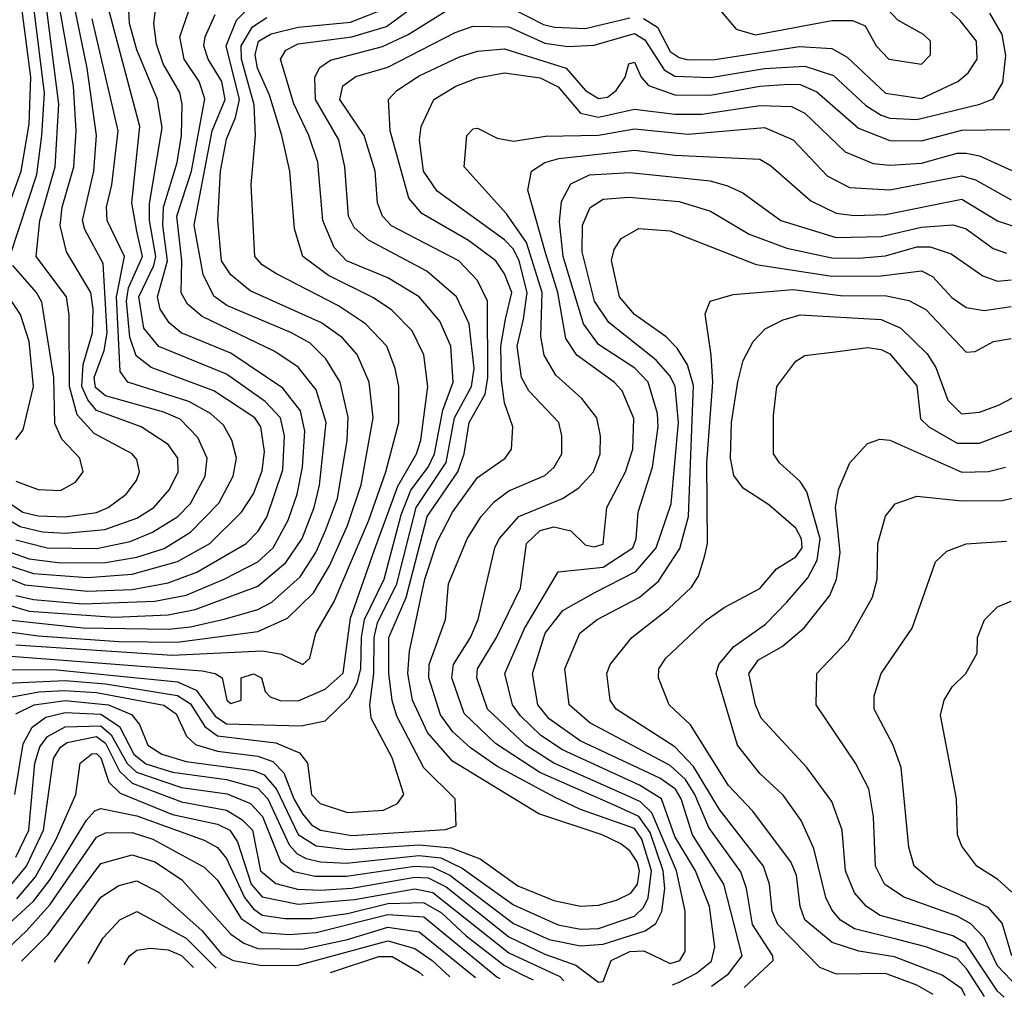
# Model space of a CAD drawing. Extents: x 501367 to 657802, y 482273 to 547541.
# Tile 645 of 656: x 630364 to 632560, y 483613 to 485793. Entities that reach past the tile are written whole.
import ezdxf

# ---------------------------------------------------------------- set-up
doc = ezdxf.new("R2010")
doc.units = 0

msp = doc.modelspace()

# ---------------------------------------------------------------- linework, layer by layer
at = {"layer": '0CON20XD'}
for points in [[(630265, 484344.1), (630446.7, 484343.3), (630715.9, 484315.9), (630757.7, 484297.7), (630799.5, 484239.5), (630825, 484222.2), (630991.8, 484218.1), (631045, 484229.5), (631098.8, 484281.2), (631116.7, 484313.3), (631124.8, 484345), (631125.9, 484415), (631132.9, 484455), (631176.7, 484545), (631215, 484688.7), (631236.6, 484743.4), (631274.7, 484795), (631289.2, 484825), (631307.5, 484922.5), (631330.8, 484985), (631325.4, 485065), (631300.8, 485120.8), (631254.7, 485174.7), (631185, 485217.5), (631092.8, 485255), (631064.9, 485284.9), (631039.7, 485345), (631028.6, 485475), (631008.6, 485535), (630975.5, 485605.5), (630945.2, 485705), (630957.5, 485725), (630985, 485739.5), (631105, 485754.9), (631182.1, 485777.9), (631295, 485862)], [(630335, 484428.2), (630405, 484418.6), (630585, 484406.1), (630715.4, 484404.6), (630895, 484428.8), (630961.4, 484458.6), (631019.1, 484515), (631054.8, 484575.2), (631095.2, 484664.8), (631125.8, 484755.8), (631152.2, 484905), (631143.5, 484985), (631116.3, 485046.3), (631083.5, 485083.5), (631037.2, 485117.2), (630878.1, 485188.1), (630835, 485224.3), (630813.8, 485255), (630805.7, 485345.7), (630812.1, 485455), (630825, 485526.5), (630845.5, 485575), (630854.1, 485615), (630824.1, 485735), (630847.6, 485792.4), (630905, 485851.1)], [(630295, 484377.1), (630770.8, 484340.8), (630800, 484335), (630815.8, 484325), (630825.8, 484275), (630835, 484268.1), (630857.5, 484275), (630857.5, 484325), (630885, 484334.3), (630902.9, 484325), (630911.4, 484295), (630922.7, 484282.7), (630944.8, 484274.8), (630985, 484274.2), (631045, 484300.1), (631085, 484335.3), (631101.4, 484458.6), (631155, 484610.3), (631207.4, 484752.6), (631248.8, 484825), (631258.4, 484855), (631274, 484975), (631265.4, 485045.4), (631239.3, 485099.3), (631193.8, 485145), (631152.9, 485172.9), (631052.3, 485222.3), (630995.2, 485265), (630976.9, 485326.9), (630966.5, 485455), (630948.7, 485535), (630920.8, 485625), (630894.4, 485685), (630889.2, 485715), (630896.6, 485745), (630925, 485761.9), (630985, 485776.8), (631102, 485788), (631181.5, 485818.5)], [(630297.9, 485265), (630367.1, 485455), (630385, 485560), (630389, 485665), (630367.7, 485825)], [(630317.8, 484312.2), (630465, 484319.5), (630555, 484312.1), (630715.5, 484285.5), (630745, 484267.4), (630776.7, 484216.7), (630805, 484195.6), (630935, 484180), (630987.6, 484157.6), (631005.7, 484135), (631014.6, 484065), (631034.2, 484045), (631095, 484024.9), (631175, 484029.7), (631206.9, 484045), (631220.4, 484065), (631195, 484146.9), (631147.6, 484235), (631144.6, 484265), (631154.1, 484335), (631154.6, 484415), (631162, 484448), (631205.1, 484534.9), (631248, 484705), (631315, 484805.6), (631333.8, 484905), (631371.3, 484975), (631377.4, 485015), (631366.1, 485115), (631338, 485175), (631272, 485232), (631141.6, 485301.6), (631109.6, 485329.6), (631097.2, 485355), (631089.2, 485465), (631075.8, 485525), (631023.3, 485615), (631022.4, 485665), (631033.3, 485686.7), (631057.1, 485702.9), (631173.1, 485733.1), (631230.1, 485759.9), (631325, 485818.6)], [(630322.8, 484492.8), (630385, 484473.6), (630575, 484460.6), (630695, 484465.4), (630755, 484477.5), (630895, 484529.9), (630957.6, 484582.4), (630993.7, 484636.3), (631020.8, 484705), (631032.6, 484755), (631047.3, 484895), (631025, 484967.8), (630985, 485018.3), (630932.7, 485052.7), (630771, 485131), (630738.4, 485158.4), (630724.2, 485184.2), (630725.3, 485255), (630714.6, 485355), (630747, 485455), (630776.6, 485616.6), (630764.3, 485655), (630730.9, 485705), (630721.1, 485755), (630741.7, 485815)], [(630325.7, 484685.7), (630365, 484662.9), (630415, 484650.7), (630465, 484647.9), (630553.8, 484656.2), (630625, 484681.6), (630663, 484705), (630697.8, 484745), (630717, 484785), (630716.7, 484815), (630695.3, 484845.3), (630635, 484885.2), (630535, 484921.3), (630515.5, 484945.5), (630502.6, 484975), (630505.7, 485024.3), (630526.6, 485095), (630527.8, 485147.8), (630522.5, 485185), (630468.3, 485275), (630454.2, 485334.2), (630458.4, 485375), (630484.7, 485465), (630490.1, 485545), (630483.8, 485645), (630453.8, 485813.8)], [(630331.1, 484721.1), (630370.7, 484695), (630405, 484686.8), (630465, 484684.5), (630535, 484694.2), (630561.2, 484705), (630601.2, 484735), (630624.2, 484765), (630631, 484785), (630625, 484811.9), (630614.7, 484825), (630530.1, 484870.1), (630492.1, 484912.1), (630475.1, 484975.1), (630474, 485134), (630468.3, 485175), (630400.7, 485265), (630409, 485345), (630442.8, 485465), (630451.4, 485605), (630424.1, 485815)], [(630335, 484549), (630375, 484532.3), (630515, 484518.8), (630615, 484522.4), (630695, 484537.3), (630758.8, 484561.2), (630868.7, 484625), (630895, 484651.3), (630915, 484683.3), (630951.1, 484788.9), (630954.7, 484864.7), (630945.2, 484905.2), (630911.5, 484941.5), (630825, 485002.7), (630674.4, 485064.4), (630641, 485105), (630629.7, 485175), (630663.3, 485245), (630667.2, 485265), (630653.3, 485345), (630653.4, 485383.4), (630681.6, 485551.6), (630671.5, 485615), (630625, 485726.1), (630609.1, 485785), (630607.2, 485815)], [(630342, 485265), (630401.9, 485448.1), (630413.5, 485535), (630419.4, 485629.4), (630396.2, 485815)], [(630345, 484574.2), (630395, 484558.1), (630515, 484548.9), (630615, 484556.2), (630715.5, 484584.5), (630787.8, 484625), (630858.6, 484695), (630885, 484735.9), (630905, 484786.7), (630909.7, 484829.7), (630901.4, 484885), (630888.4, 484905), (630797.1, 484965), (630657.3, 485017.3), (630623.7, 485043.7), (630609.6, 485085), (630602.1, 485165), (630606.7, 485195), (630637.8, 485265), (630625, 485321.6), (630614.1, 485385), (630632.1, 485555), (630562.9, 485815)], [(630355, 484632.7), (630425, 484615.4), (630535, 484613.7), (630610.6, 484629.4), (630659.8, 484650.2), (630716.3, 484685), (630745, 484713.9), (630777.3, 484775), (630781.7, 484815), (630760.9, 484860.9), (630722.1, 484902), (630685, 484917.9), (630555, 484954), (630532.7, 484972.7), (630530.2, 484995), (630552.6, 485055), (630558.6, 485095), (630549.7, 485249.7), (630509.1, 485325), (630504.1, 485345), (630529.1, 485455), (630535.1, 485535), (630514, 485685), (630487.6, 485815)], [(630355, 484509.1), (630395, 484500), (630505, 484490.3), (630665, 484495.9), (630735, 484509.2), (630820, 484545), (630895, 484583.8), (630928.9, 484615), (630962.9, 484677.1), (630982.8, 484735), (630994.9, 484795), (630999.9, 484875), (630990.4, 484920.4), (630951, 484971), (630835, 485049.3), (630723.8, 485095), (630697.2, 485117.2), (630677.4, 485147.4), (630670.9, 485175), (630693.7, 485255), (630683.3, 485335), (630684.5, 485375), (630715.4, 485474.6), (630724.7, 485535), (630726.1, 485605), (630720.8, 485630.8), (630684.2, 485695), (630668.8, 485738.8), (630663.4, 485785), (630667, 485815)], [(631455, 485822.2), (631532.5, 485782.5), (631556.4, 485776.4), (631625, 485773.8), (631725, 485797.5)], [(631755, 485796.1), (631786.3, 485776.3), (631815, 485722.3), (631835, 485708.7), (631855, 485703.9), (631914.6, 485704.6), (632103.2, 485733.2), (632175, 485728.7), (632209.5, 485709.5), (632295, 485629), (632375, 485617.6), (632456.7, 485655), (632479.5, 485675), (632499.2, 485705), (632497.8, 485745), (632461.7, 485791.7), (632429.1, 485820.9)], [(631925.2, 485815), (631962.2, 485772.2), (632005, 485759.6), (632175, 485791.5), (632221.1, 485791.1), (632249.3, 485779.3), (632274.1, 485735), (632302.7, 485705), (632375, 485694.2), (632395.3, 485715), (632395.3, 485745), (632379.8, 485759.8), (632322.2, 485792.3), (632288.4, 485828.4)], [(630338.8, 484281.2), (630406.3, 484293.7), (630462.9, 484297.1), (630535, 484292.3), (630685, 484264.2), (630712.8, 484245), (630735.6, 484195), (630756.3, 484176.3), (630805, 484161.5), (630895, 484150.7), (630928.5, 484138.5), (630953.2, 484113.2), (630975.4, 484055), (630995, 484021.9), (631015, 483997), (631034.7, 483985), (631105, 483973.6), (631313.4, 483986.6), (631337.5, 483995), (631335.4, 484055), (631265, 484124.2), (631205, 484239.7), (631194.3, 484274.3), (631187.3, 484335), (631187.2, 484415), (631225.9, 484504.1), (631272.9, 484685), (631340.8, 484785), (631354.9, 484824.9), (631366.6, 484895), (631402.2, 484957.8), (631408, 484995), (631407.6, 485165), (631385, 485211.7), (631343.3, 485255), (631193.5, 485333.5), (631172.8, 485355), (631162.2, 485385), (631156.6, 485455), (631132.2, 485535), (631078, 485615), (631084.7, 485645.3), (631113.8, 485666.2), (631185, 485687.2), (631335, 485764.8), (631375, 485778.4), (631455, 485777), (631535, 485740.7), (631586.8, 485733.2), (631645, 485736.6), (631735, 485762.2), (631758.2, 485748.2), (631801.1, 485681.1), (631825, 485667), (631905, 485664.2), (632025, 485684), (632115, 485689.4), (632178.7, 485668.7), (632251.5, 485601.5), (632285, 485580.3), (632305, 485573.5), (632365, 485570.7), (632505.6, 485604.4), (632535, 485616.6), (632556.6, 485653.4), (632563.2, 485713.2), (632555, 485760), (632527.5, 485807.5)], [(630345, 484453.8), (630505, 484436.6), (630696.1, 484433.9), (630745, 484438.8), (630822.9, 484457.1), (630895, 484477.5), (630925.9, 484494.1), (630989.7, 484550.3), (631024.7, 484605), (631046.2, 484653.8), (631072.6, 484725), (631094.4, 484855), (631096.5, 484906.5), (631078.7, 484985), (631047, 485037), (631011.7, 485071.7), (630970.3, 485095), (630826, 485156), (630796.5, 485176.5), (630773, 485225), (630752.7, 485335), (630793.1, 485545), (630821.9, 485615), (630814.9, 485655), (630784.1, 485705), (630774.9, 485735), (630777.6, 485755), (630800, 485805)], [(630345, 484604.9), (630385, 484590.5), (630455, 484582), (630555, 484582.6), (630625, 484594.4), (630686.3, 484613.7), (630745, 484650.1), (630807.7, 484715), (630840.2, 484775), (630847.3, 484815), (630837.2, 484855), (630818.6, 484888.6), (630789.8, 484915), (630741.4, 484941.4), (630605, 484984.3), (630588.2, 485008.2), (630579.4, 485175), (630597.5, 485265), (630559.1, 485345), (630557.7, 485375), (630569.2, 485425), (630583.4, 485545), (630525.8, 485795)], [(630355, 484399), (630704.2, 484375.8), (630905.3, 484385.3), (630948, 484378), (630995.4, 484354.6), (631010.9, 484369.1), (631024.2, 484425), (631065, 484495.3), (631142.9, 484677.1), (631180.6, 484785), (631209.2, 484895), (631209.5, 484975), (631201, 485015), (631182.8, 485065), (631135, 485114.8), (631075, 485154.6), (630935, 485226.7), (630905, 485246.1), (630888.4, 485265), (630880, 485425), (630889.7, 485535), (630886.8, 485603.2), (630858.9, 485705), (630857.8, 485735), (630882.8, 485777.2), (630915, 485798.2)], [(630355.3, 484244.7), (630396.4, 484265), (630465, 484274.3), (630561.7, 484265), (630613.3, 484243.3), (630631.1, 484221.1), (630649.8, 484175), (630680.6, 484155), (630735, 484138.4), (630885, 484118.4), (630908.8, 484108.8), (630936.6, 484076.6), (630985, 483975.4), (631025, 483950.2), (631095, 483942.2), (631255, 483952.9), (631326, 483946), (631391.1, 483921.1), (631475, 483861), (631555, 483828.6), (631615, 483815.9), (631655, 483817.9), (631695, 483829.4), (631727, 483845), (631742, 483865), (631746.4, 483895), (631741, 483915), (631725, 483939.2), (631705, 483954.8), (631662.9, 483975), (631521.9, 484021.9), (631329, 484139), (631273.3, 484203.3), (631240.3, 484275), (631229.6, 484335), (631233.1, 484385), (631267.5, 484545), (631295, 484628.4), (631328.9, 484695), (631385, 484771.9), (631446.4, 484815), (631460.8, 484835), (631464.1, 484885), (631445, 484938.9), (631438.8, 484988.8), (631436.9, 485065), (631447.3, 485125), (631461.2, 485185), (631445, 485226.6), (631426, 485255), (631365, 485300.9), (631261.1, 485361.1), (631231.7, 485395), (631190.2, 485545), (631186.8, 485615), (631204.7, 485635), (631255, 485667.7), (631345, 485710.3), (631385, 485723.1), (631445, 485728.3), (631582.8, 485685), (631626.1, 485635), (631655, 485617.3), (631675, 485620.6), (631694.1, 485635), (631714.6, 485665), (631722.5, 485695), (631735, 485698.5), (631750, 485665), (631766.5, 485646.5), (631825, 485625.9), (631905, 485624.9), (632015, 485644.9), (632079.5, 485649.5), (632105, 485648.4), (632142.1, 485632.1), (632235, 485551.2), (632305, 485523.5), (632375, 485523.1), (632465, 485546.8), (632572, 485548)], [(630352.7, 484065), (630371.8, 484178.2), (630391.7, 484215), (630422.5, 484237.4), (630465, 484248.1), (630545, 484244.2), (630586.8, 484216.8), (630618.4, 484155), (630645, 484133), (630705, 484114.4), (630825, 484098.5), (630895, 484079.4), (630917.5, 484055), (630965, 483952.4), (630982.9, 483932.9), (631002.5, 483922.5), (631035, 483914.4), (631092.1, 483912.1), (631255, 483929.2), (631303.5, 483923.5), (631350.8, 483900.8), (631465, 483818.8), (631565, 483774.5), (631615, 483764.9), (631655, 483765.9), (631735, 483793.9), (631755, 483812.7), (631765.9, 483834.1), (631773.1, 483895), (631751.6, 483965), (631735, 483989.4), (631615, 484031.8), (631558.3, 484058.3), (631427.9, 484127.9), (631369, 484169), (631330.3, 484205), (631302.6, 484242.6), (631276.1, 484325), (631277, 484355), (631313.7, 484455), (631320, 484535), (631361.8, 484635), (631392.9, 484685), (631422, 484718), (631455, 484742.3), (631535, 484776.1), (631556.2, 484795), (631573.3, 484825), (631573.3, 484865), (631566.1, 484895), (631499.8, 484965), (631483, 484995), (631473.2, 485065), (631487.8, 485125), (631496.1, 485185), (631477.7, 485255), (631465, 485281.2), (631445, 485301.8), (631295, 485410.4), (631264.6, 485455), (631255.9, 485525), (631259.2, 485555), (631287.6, 485615), (631336.9, 485645), (631385, 485663.8), (631445, 485674.6), (631525, 485663.7), (631565, 485643.5), (631614.6, 485584.6), (631655, 485575.5), (631735, 485593.8), (631825, 485582.4), (631885, 485582.1), (632015, 485602.1), (632085, 485599.7), (632115, 485584.8), (632205, 485498.4), (632267.5, 485472.5), (632305, 485468.6), (632375, 485472.9), (632455, 485495.4), (632475, 485495.6), (632505, 485489.3), (632585, 485453)], [(630354.9, 483925), (630384.4, 483985), (630397.4, 484135), (630408.7, 484171.3), (630425.5, 484194.5), (630465, 484216.1), (630545, 484217.9), (630568.1, 484198.1), (630603.9, 484133.9), (630624.6, 484114.6), (630725, 484080.7), (630826.7, 484066.7), (630878.5, 484045), (630905.6, 484015.6), (630945.6, 483915.6), (630975, 483893.3), (631022.9, 483882.9), (631093, 483883), (631245, 483905.4), (631285, 483902.8), (631323.3, 483885), (631465, 483777.4), (631545, 483741.4), (631615, 483727.7), (631665, 483731.3), (631759.2, 483760.8), (631783, 483777), (631796.1, 483803.9), (631802.9, 483855), (631799.3, 483895), (631769.9, 483979.9), (631745, 484015.8), (631695, 484039.1), (631524.3, 484114.3), (631425, 484178.8), (631355.6, 484245.6), (631327.8, 484325), (631331.4, 484355), (631369, 484415), (631386.4, 484455), (631423.3, 484615), (631433.3, 484635), (631477.1, 484685), (631574.6, 484725.4), (631611.3, 484748.6), (631643.9, 484785), (631658.9, 484825), (631659.2, 484865), (631651.1, 484905), (631617.9, 484947.9), (631559.9, 484999.9), (631533.6, 485045), (631526.6, 485086.6), (631529.4, 485185), (631494.1, 485295.9), (631450, 485360), (631355.3, 485465), (631360.9, 485535), (631375, 485549.5), (631385, 485551.5), (631428.8, 485528.8), (631465, 485521.9), (631537, 485533), (631655, 485535.7), (631735, 485549.7), (631855, 485537.6), (632025, 485553), (632089.1, 485525), (632165, 485445.2), (632215, 485419), (632305, 485413.5), (632465, 485445.1), (632495.7, 485435.7), (632575, 485391.4)], [(630336.4, 483853.6), (630378.7, 483905), (630417.3, 483985), (630439, 484145), (630455, 484170.5), (630469.4, 484180.6), (630535, 484194.3), (630555, 484179.2), (630586.7, 484116.7), (630615, 484090), (630725, 484048.8), (630825, 484030.2), (630859, 484009), (630883.2, 483985), (630901.1, 483895), (630935, 483866.1), (630983.6, 483853.6), (631035, 483851.6), (631105, 483856.2), (631245, 483880.6), (631275, 483878.9), (631315, 483859.1), (631455, 483747.7), (631535, 483708.5), (631604.5, 483684.5), (631655, 483646.4), (631665, 483648), (631683.3, 483695), (631725, 483714.5), (631756.1, 483716.1), (631815, 483688.2), (631836.5, 483695), (631848.1, 483715), (631848, 483805), (631829.2, 483895), (631773.8, 484023.8), (631748.3, 484048.3), (631713.2, 484065), (631555, 484134.7), (631492.8, 484175), (631407, 484255), (631383.7, 484325), (631384.9, 484345), (631427.4, 484415), (631481.2, 484525), (631493.9, 484625), (631525, 484653.8), (631555, 484661.7), (631593.1, 484653.1), (631625, 484621.9), (631645, 484617.4), (631665, 484623.4), (631673.7, 484705), (631715.2, 484785), (631731.6, 484835), (631733.4, 484903.4), (631707.5, 484965), (631689.7, 484985), (631606.3, 485045), (631581.9, 485081.9), (631564, 485185), (631536.5, 485273.5), (631497.2, 485412.7), (631505.3, 485455), (631535, 485474.8), (631566.5, 485483.5), (631735, 485501.9), (631825, 485490.8), (632015, 485482.3), (632038.3, 485468.3), (632128.8, 485388.8), (632185, 485361.3), (632225, 485356.2), (632295, 485358.8), (632465, 485392.6), (632545, 485344.8), (632585, 485331.3)], [(631820, 483640.3), (631835, 483646.5), (631873.7, 483666.3), (631906.6, 483693.4), (631914, 483725), (631902.8, 483815), (631871, 483895), (631825, 483971.1), (631795.1, 484055), (631746, 484086), (631574.3, 484164.3), (631526.3, 484196.3), (631480.7, 484240.7), (631462.7, 484265), (631446.1, 484335), (631489.9, 484435), (631565, 484561.8), (631665, 484571.9), (631731.4, 484615), (631738.6, 484635), (631743.4, 484695), (631775.1, 484794.9), (631788.1, 484885), (631786.2, 484915), (631766, 484985), (631735.7, 485015.7), (631655, 485068.5), (631621.1, 485115), (631576.1, 485265), (631568, 485342), (631572, 485388), (631593.2, 485426.8), (631635, 485447.1), (631725, 485452), (631804.2, 485444.2), (631903.6, 485433.6), (631942.6, 485422.6), (631976.9, 485406.9), (632061.8, 485345), (632185, 485307.6), (632285, 485309.7), (632375, 485330.5), (632445, 485335.5), (632475, 485326.9), (632535, 485283), (632565, 485272.6)], [(631907, 483637.1), (631944.8, 483665.2), (631975.2, 483705), (631934.7, 483864.7), (631864.2, 483975), (631839.4, 484055), (631826.6, 484076.6), (631791.7, 484101.7), (631614, 484185), (631545, 484233.7), (631519.2, 484265), (631507.6, 484335), (631536, 484425), (631575, 484475.5), (631645, 484515.1), (631737.9, 484562.1), (631783.6, 484615), (631816.6, 484713.4), (631833.1, 484895), (631825.5, 484975), (631815, 484998), (631783.8, 485033.8), (631677.6, 485117.6), (631646.3, 485165), (631618.6, 485275), (631619, 485335), (631635.9, 485374.1), (631665, 485392.8), (631722.5, 485397.5), (631835, 485387.7), (631905, 485366.2), (631990.7, 485315), (632075, 485283.8), (632175, 485261.8), (632235, 485261.2), (632295, 485266.7), (632365, 485286.2), (632395, 485286.7), (632441.1, 485271.1), (632511.9, 485221.9), (632545, 485210.3), (632575, 485212.9)], [(631980.1, 483634.5), (632044.4, 483695), (632043.6, 483705), (631998.3, 483775), (631985.1, 483855.1), (631972.3, 483892.3), (631901.2, 483991.2), (631869.6, 484065), (631848.6, 484098.5), (631815, 484129.7), (631635.2, 484225), (631589.2, 484265), (631579.4, 484345), (631612.9, 484425), (631652, 484455), (631745.7, 484504.3), (631788.9, 484541.1), (631836.5, 484613.5), (631855.3, 484684.7), (631867.1, 484977.1), (631853.2, 485023.2), (631830.6, 485060.6), (631805.6, 485085.6), (631735, 485135.6), (631701.6, 485175), (631683.9, 485256.1), (631689.6, 485280.4), (631705.2, 485304.8), (631745, 485327.3), (631815, 485322), (632006.8, 485246.8), (632175, 485221.1), (632285, 485221.5), (632375, 485233.3), (632400.1, 485220.1), (632443.2, 485173.2), (632475, 485151.3), (632514.8, 485144.8), (632575, 485153.2)], [(630355, 484763.5), (630405, 484745.2), (630455, 484743.3), (630488.3, 484761.7), (630505.5, 484785), (630498, 484815), (630457.5, 484857.5), (630442.3, 484892.3), (630440, 484995), (630412.9, 485162.9), (630401.2, 485185), (630348.6, 485245)], [(630355, 484856.5), (630371.7, 484878.3), (630394.6, 484975), (630384.9, 485075), (630365.3, 485135.3), (630309.1, 485219.1)], [(632401, 483619), (632365, 483639.5), (632295, 483666), (632185.5, 483664.5), (632148.8, 483678.8), (632054.8, 483775), (632042.3, 483805), (632036.4, 483865), (632022.7, 483905), (631925, 484031.1), (631867.1, 484127.1), (631825, 484171.1), (631694.1, 484255), (631680.6, 484275), (631673.1, 484335), (631680.9, 484355), (631729.1, 484415), (631811.1, 484478.9), (631862.3, 484527.7), (631877.9, 484552.1), (631892.2, 484597.8), (631898.3, 484625), (631896.6, 484805), (631909.6, 484985), (631905.9, 485045), (631892.6, 485137.4), (631903.8, 485165), (631955, 485180.3), (632088.9, 485191.1), (632195, 485178.1), (632296.9, 485176.9), (632347, 485167), (632385, 485147), (632475, 485051.2), (632495, 485053.3), (632536, 485075), (632575, 485081.8)], [(632473, 483616.1), (632465, 483631.1), (632421.7, 483661.7), (632315, 483703.2), (632235.3, 483715.3), (632175.8, 483735), (632115.2, 483785), (632104.5, 483815), (632096.3, 483885), (632083.8, 483915), (631998.6, 484028.6), (631945, 484085.2), (631860, 484220), (631812.7, 484265), (631788.9, 484325), (631789.5, 484345), (631805, 484368.7), (631895, 484453.5), (631935, 484481.7), (632015, 484524.2), (632052, 484568), (632095, 484595.2), (632109.3, 484615), (632108, 484635), (632095, 484659.1), (632035, 484711.2), (631977.9, 484747.9), (631956.7, 484776.7), (631949.4, 484815), (631951.5, 484895), (631965.6, 484985.6), (631977.2, 485032.8), (632000, 485075), (632026.7, 485103.3), (632066.5, 485123.5), (632105, 485135.2), (632285, 485124.6), (632329, 485105), (632387.8, 485047.8), (632407, 485017), (632434.3, 484944.3), (632464.3, 484914.3), (632505, 484917.4), (632547.1, 484933), (632655, 484989.6)], [(632515.5, 483614.4), (632476.7, 483675), (632455, 483699.1), (632385, 483725.5), (632321.4, 483741.4), (632225.6, 483765.6), (632194.5, 483784.5), (632175, 483807.5), (632161.8, 483835), (632135, 483944.5), (632106.8, 484006.8), (632066.7, 484063.3), (632015, 484111.4), (631965.1, 484175.1), (631917, 484335), (631923.3, 484355), (631955.8, 484394.2), (632027.5, 484445), (632075, 484494.3), (632121.6, 484548.4), (632142.6, 484587.4), (632149.6, 484635), (632119.8, 484739.8), (632105, 484763.1), (632058.8, 484805), (632045.4, 484825), (632045, 484910), (632052.9, 484975), (632095, 485031.5), (632115, 485044.5), (632182.4, 485052.4), (632255, 485061.9), (632285, 485057.7), (632305, 485047.5), (632365, 484976.4), (632372.7, 484902.7), (632391.4, 484885), (632455, 484848.6), (632505, 484848.6), (632625, 484894.5)], [(632559.5, 483612.6), (632545, 483626), (632473.2, 483733.2), (632445, 483749.7), (632371.4, 483771.4), (632282.8, 483795), (632252.9, 483815), (632225.8, 483845.8), (632206.1, 483895), (632198, 483985), (632175, 484049.5), (632119.5, 484125), (632017.8, 484235), (632004.8, 484265), (631990.5, 484335), (632011.6, 484365), (632064.6, 484395.4), (632113.5, 484436.5), (632171.2, 484508.8), (632185.6, 484545), (632194, 484605), (632183.6, 484705), (632190.4, 484745), (632215.6, 484804.4), (632255, 484848.2), (632282.3, 484857.7), (632305, 484855.2), (632465, 484783.9), (632525, 484785.5), (632562.7, 484795)], [(632589.8, 483635), (632545, 483682.9), (632514.9, 483745), (632485, 483776.5), (632455, 483793.6), (632335.6, 483835.6), (632293, 483865), (632272.9, 483905), (632268.3, 484015), (632257.7, 484077.7), (632228.1, 484135), (632140.4, 484265), (632141.8, 484335), (632211.4, 484408.6), (632265.8, 484505), (632276.4, 484545), (632278.2, 484625), (632295, 484686), (632316.6, 484713.4), (632365, 484730.4), (632465, 484720.3), (632555, 484720.7), (632665, 484745.5)], [(632576.6, 483705), (632555, 483777.8), (632525, 483813), (632407.3, 483865), (632359, 483905), (632347.2, 483947.2), (632330.2, 484125), (632312.2, 484175), (632269.4, 484255), (632270, 484285), (632285.3, 484335), (632354.3, 484435.7), (632406.3, 484583.7), (632432, 484608), (632475, 484624.1), (632565, 484630.2)], [(632576.8, 483846.8), (632545.4, 483875.4), (632498.5, 483905), (632465, 483950), (632455.3, 483975.3), (632453.2, 484055), (632418, 484242), (632426, 484275), (632444, 484305), (632474, 484335), (632499.5, 484380.5), (632500, 484415), (632515.8, 484454.2), (632545, 484483.8), (632575, 484495.8)], [(630357.6, 483832.4), (630398.9, 483881.1), (630445.1, 483965), (630488.9, 484065), (630498.9, 484135), (630525, 484155.9), (630535, 484156.2), (630545, 484146.9), (630562.8, 484092.8), (630588.2, 484068.2), (630705, 484020.5), (630805, 483999), (630832.6, 483985), (630849.5, 483959.5), (630880.5, 483865), (630905, 483836.7), (630985, 483820.2), (631110.8, 483830.8), (631245, 483854.5), (631285, 483846.3), (631455, 483712), (631568.8, 483658.8), (631577.5, 483649.2)], [(630256.6, 483697.5), (630257.6, 483702.4), (630395, 483827.3), (630432, 483875), (630512.5, 484007.5), (630531.7, 484028.3), (630545, 484033.8), (630625, 484017.4), (630775, 483963), (630805, 483946.9), (630825, 483922.2), (630865.1, 483835), (630885, 483810), (630905, 483796.1), (630955, 483788.2), (631015, 483788.1), (631095, 483799.6), (631185, 483822.1), (631264.2, 483824.2), (631305, 483800.8), (631359.5, 483749.5), (631445, 483683.2), (631485, 483662.4), (631509.5, 483651.7)], [(630309.2, 483695.6), (630379.3, 483760.7), (630431.1, 483818.9), (630535, 483970), (630555, 483979.4), (630615, 483980.2), (630660.5, 483965), (630775, 483902.8), (630805, 483873.6), (630858.2, 483788.2), (630905, 483757.4), (630965, 483752.5), (631025, 483757.1), (631185, 483797), (631265, 483792.2), (631428.2, 483658.2), (631435.1, 483654.4)], [(630368.6, 483693.4), (630369.3, 483695), (630427.6, 483752.4), (630545, 483910.9), (630615, 483930), (630665, 483914.4), (630724.8, 483875), (630835, 483753.3), (630863.5, 483733.5), (630895, 483721.2), (630995, 483720.1), (631095, 483741.7), (631185, 483769.3), (631255, 483758.3), (631380.4, 483656.4)], [(630441.4, 483690.7), (630443.7, 483695), (630545, 483835.7), (630585, 483861.6), (630625, 483872.3), (630675, 483846.6), (630771.1, 483761.1), (630815, 483708.1), (630840, 483695), (630905, 483683.6), (630985, 483684.6), (631185, 483738.2), (631245, 483721.5), (631283.8, 483695), (631323, 483658.5)], [(630516.9, 483688), (630549.8, 483745), (630587.5, 483785), (630625, 483803.7), (630735, 483744.7), (630802, 483677.5)], [(630596.7, 483685), (630609, 483705), (630625, 483717.7), (630655, 483722.5), (630695, 483718.5), (630725, 483706.1), (630751.2, 483679.4)], [(631057.4, 483668.2), (631165, 483703.8), (631195, 483703.6), (631255, 483668.6), (631263.6, 483660.7)]]:
    msp.add_lwpolyline(points, dxfattribs=at)

doc.saveas('drawing.dxf')
